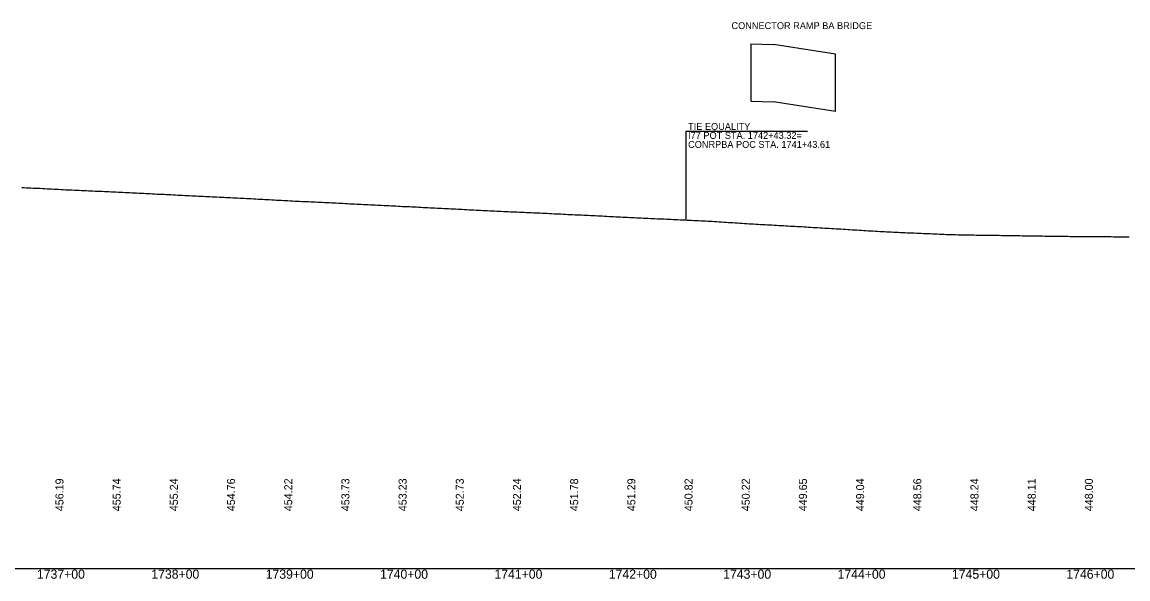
# Model space of a CAD drawing. Extents: x 2017200 to 2047700, y 854850 to 893350.
# Drawn here: x 2028663 to 2029630, y 859091 to 859577 of the extents above; entities that cross this region are included whole.
import ezdxf

# ---------------------------------------------------------------- set-up
doc = ezdxf.new("R2010")
doc.units = 0
for name, color, linetype in [('RD_DDB_Profile_EX', 7, 'Continuous'), ('RD_DDB_Profile_Lbl', 7, 'Continuous'), ('RD_DDB_StaTX', 7, 'Continuous'), ('RD_DDB_StripGrade', 7, 'Continuous'), ('RD_GPK_Profile_Cell', 7, 'Continuous'), ('RD_PD_Bridge', 7, 'Continuous')]:
    doc.layers.add(name, color=color, linetype=linetype)

msp = doc.modelspace()

# ---------------------------------------------------------------- linework, layer by layer
at = {"layer": 'RD_DDB_Profile_EX'}
msp.add_lwpolyline([(2028662.6, 859432.91), (2028664.6, 859432.78), (2028666.6, 859432.66), (2028668.6, 859432.57), (2028670.62, 859432.49), (2028672.62, 859432.35), (2028674.62, 859432.25), (2028676.62, 859432.17), (2028678.63, 859432.1), (2028680.65, 859431.96), (2028682.65, 859431.86), (2028684.65, 859431.74), (2028686.65, 859431.67), (2028688.65, 859431.57), (2028690.68, 859431.45), (2028692.68, 859431.36), (2028694.68, 859431.31), (2028696.68, 859431.16), (2028698.68, 859431.03), (2028700.71, 859430.92), (2028702.71, 859430.86), (2028704.71, 859430.74), (2028706.71, 859430.64), (2028708.71, 859430.57), (2028710.74, 859430.46), (2028712.74, 859430.35), (2028714.74, 859430.26), (2028716.74, 859430.18), (2028718.74, 859430.09), (2028720.76, 859430), (2028722.76, 859429.89), (2028724.76, 859429.8), (2028726.76, 859429.73), (2028728.76, 859429.63), (2028730.79, 859429.54), (2028732.79, 859429.47), (2028734.79, 859429.41), (2028736.79, 859429.28), (2028738.79, 859429.19), (2028740.82, 859429.15), (2028742.82, 859429.03), (2028744.82, 859428.91), (2028746.82, 859428.82), (2028748.82, 859428.78), (2028750.85, 859428.62), (2028752.85, 859428.54), (2028754.85, 859428.43), (2028756.85, 859428.38), (2028758.85, 859428.24), (2028760.88, 859428.14), (2028762.88, 859428.11), (2028764.88, 859427.94), (2028766.88, 859427.81), (2028768.88, 859427.73), (2028770.9, 859427.67), (2028772.9, 859427.52), (2028774.9, 859427.43), (2028776.9, 859427.34), (2028778.9, 859427.25), (2028780.93, 859427.13), (2028782.93, 859427.03), (2028784.93, 859426.92), (2028786.93, 859426.85), (2028788.93, 859426.73), (2028790.96, 859426.62), (2028792.96, 859426.56), (2028794.96, 859426.48), (2028796.96, 859426.34), (2028798.96, 859426.23), (2028800.99, 859426.17), (2028802.99, 859426.05), (2028804.99, 859425.93), (2028806.99, 859425.85), (2028808.99, 859425.76), (2028811.02, 859425.67), (2028813.02, 859425.55), (2028815.02, 859425.46), (2028817.02, 859425.38), (2028819.02, 859425.29), (2028821.04, 859425.18), (2028823.04, 859425.06), (2028825.04, 859424.99), (2028827.05, 859424.89), (2028829.05, 859424.78), (2028831.07, 859424.66), (2028833.07, 859424.64), (2028835.07, 859424.49), (2028837.07, 859424.37), (2028839.07, 859424.27), (2028841.1, 859424.22), (2028843.1, 859424.1), (2028845.1, 859423.98), (2028847.1, 859423.88), (2028849.1, 859423.82), (2028851.13, 859423.71), (2028853.13, 859423.58), (2028855.13, 859423.48), (2028857.13, 859423.43), (2028859.13, 859423.3), (2028861.16, 859423.17), (2028863.16, 859423.07), (2028865.16, 859422.99), (2028867.16, 859422.89), (2028869.16, 859422.75), (2028871.18, 859422.66), (2028873.18, 859422.58), (2028875.18, 859422.44), (2028877.19, 859422.31), (2028879.19, 859422.22), (2028881.21, 859422.12), (2028883.21, 859421.95), (2028885.21, 859421.87), (2028887.21, 859421.78), (2028889.22, 859421.68), (2028891.24, 859421.52), (2028893.24, 859421.44), (2028895.24, 859421.37), (2028897.24, 859421.22), (2028899.24, 859421.12), (2028901.27, 859421.02), (2028903.27, 859420.94), (2028905.27, 859420.82), (2028907.27, 859420.73), (2028909.27, 859420.64), (2028911.3, 859420.53), (2028913.3, 859420.47), (2028915.3, 859420.37), (2028917.3, 859420.27), (2028919.3, 859420.17), (2028921.33, 859420.11), (2028923.33, 859420), (2028925.33, 859419.9), (2028927.33, 859419.82), (2028929.33, 859419.74), (2028931.35, 859419.61), (2028933.35, 859419.53), (2028935.35, 859419.46), (2028937.35, 859419.29), (2028939.36, 859419.19), (2028941.38, 859419.08), (2028943.38, 859419.01), (2028945.38, 859418.92), (2028947.38, 859418.77), (2028949.38, 859418.69), (2028951.41, 859418.61), (2028953.41, 859418.51), (2028955.41, 859418.37), (2028957.41, 859418.29), (2028959.41, 859418.21), (2028961.44, 859418.07), (2028963.44, 859417.97), (2028965.44, 859417.88), (2028967.44, 859417.78), (2028969.44, 859417.71), (2028971.46, 859417.58), (2028973.46, 859417.48), (2028975.46, 859417.39), (2028977.47, 859417.29), (2028979.47, 859417.18), (2028981.49, 859417.08), (2028983.49, 859416.98), (2028985.49, 859416.88), (2028987.49, 859416.76), (2028989.49, 859416.66), (2028991.52, 859416.58), (2028993.52, 859416.49), (2028995.52, 859416.35), (2028997.52, 859416.26), (2028999.52, 859416.19), (2029001.55, 859416.08), (2029003.55, 859415.97), (2029005.55, 859415.88), (2029007.55, 859415.79), (2029009.55, 859415.67), (2029011.58, 859415.53), (2029013.58, 859415.47), (2029015.58, 859415.4), (2029017.58, 859415.27), (2029019.58, 859415.17), (2029021.61, 859415.1), (2029023.61, 859415.01), (2029025.61, 859414.88), (2029027.61, 859414.78), (2029029.61, 859414.68), (2029031.63, 859414.58), (2029033.63, 859414.46), (2029035.63, 859414.38), (2029037.64, 859414.29), (2029039.64, 859414.17), (2029041.66, 859414.06), (2029043.66, 859413.99), (2029045.66, 859413.89), (2029047.66, 859413.75), (2029049.67, 859413.65), (2029051.69, 859413.57), (2029053.69, 859413.44), (2029055.69, 859413.32), (2029057.69, 859413.23), (2029059.69, 859413.15), (2029061.72, 859413.02), (2029063.72, 859412.92), (2029065.72, 859412.85), (2029067.72, 859412.76), (2029069.72, 859412.63), (2029071.75, 859412.55), (2029073.75, 859412.46), (2029075.75, 859412.33), (2029077.75, 859412.27), (2029079.75, 859412.21), (2029081.78, 859412.08), (2029083.78, 859411.98), (2029085.78, 859411.89), (2029087.78, 859411.83), (2029089.78, 859411.69), (2029091.8, 859411.61), (2029093.8, 859411.53), (2029095.81, 859411.42), (2029097.81, 859411.31), (2029099.81, 859411.22), (2029101.83, 859411.15), (2029103.83, 859411.04), (2029105.83, 859410.95), (2029107.83, 859410.93), (2029109.84, 859410.79), (2029111.86, 859410.69), (2029113.86, 859410.62), (2029115.86, 859410.54), (2029117.86, 859410.42), (2029119.86, 859410.33), (2029121.89, 859410.33), (2029123.89, 859410.13), (2029125.89, 859410.04), (2029127.89, 859409.95), (2029129.89, 859409.87), (2029131.92, 859409.75), (2029133.92, 859409.68), (2029135.92, 859409.59), (2029137.92, 859409.5), (2029139.92, 859409.37), (2029141.95, 859409.28), (2029143.95, 859409.22), (2029145.95, 859409.08), (2029147.95, 859408.96), (2029149.95, 859408.89), (2029151.97, 859408.82), (2029153.97, 859408.68), (2029155.97, 859408.59), (2029157.97, 859408.52), (2029159.98, 859408.4), (2029162, 859408.3), (2029164, 859408.23), (2029166, 859408.14), (2029168, 859408.01), (2029170, 859407.93), (2029172.03, 859407.84), (2029174.03, 859407.73), (2029176.03, 859407.6), (2029178.03, 859407.52), (2029180.03, 859407.44), (2029182.06, 859407.31), (2029184.06, 859407.21), (2029186.06, 859407.13), (2029188.06, 859407.04), (2029190.06, 859406.92), (2029192.08, 859406.81), (2029194.08, 859406.75), (2029196.08, 859406.61), (2029198.09, 859406.53), (2029200.09, 859406.45), (2029202.11, 859406.3), (2029204.11, 859406.21), (2029206.11, 859406.13), (2029208.11, 859406.02), (2029210.11, 859405.92), (2029212.14, 859405.85), (2029214.14, 859405.76), (2029216.14, 859405.64), (2029218.14, 859405.57), (2029220.14, 859405.5), (2029222.17, 859405.39), (2029224.17, 859405.3), (2029226.17, 859405.23), (2029228.17, 859405.15), (2029230.17, 859405.03), (2029232.2, 859404.94), (2029234.2, 859404.89), (2029236.2, 859404.78), (2029238.2, 859404.69), (2029240.2, 859404.62), (2029242.23, 859404.48), (2029244.23, 859404.38), (2029246.23, 859404.34), (2029248.23, 859404.2), (2029250.23, 859404.11), (2029252.25, 859404.01), (2029254.25, 859403.86), (2029256.25, 859403.77), (2029258.25, 859403.68), (2029260.26, 859403.56), (2029262.28, 859403.43), (2029264.28, 859403.32), (2029266.28, 859403.26), (2029268.28, 859403.08), (2029270.28, 859402.97), (2029272.31, 859402.86), (2029274.31, 859402.71), (2029276.31, 859402.61), (2029278.31, 859402.5), (2029280.31, 859402.31), (2029282.34, 859402.21), (2029284.34, 859402.12), (2029286.34, 859401.95), (2029288.34, 859401.83), (2029290.34, 859401.72), (2029292.36, 859401.56), (2029294.36, 859401.43), (2029296.36, 859401.32), (2029298.36, 859401.19), (2029300.37, 859401.06), (2029302.39, 859400.95), (2029304.39, 859400.84), (2029306.39, 859400.7), (2029308.39, 859400.57), (2029310.39, 859400.5), (2029312.42, 859400.36), (2029314.42, 859400.24), (2029316.42, 859400.12), (2029318.42, 859400.07), (2029320.42, 859399.91), (2029322.45, 859399.81), (2029324.45, 859399.72), (2029326.45, 859399.61), (2029328.45, 859399.49), (2029330.45, 859399.4), (2029332.48, 859399.28), (2029334.48, 859399.17), (2029336.48, 859399.05), (2029338.48, 859398.96), (2029340.48, 859398.83), (2029342.5, 859398.71), (2029344.5, 859398.6), (2029346.5, 859398.48), (2029348.5, 859398.34), (2029350.5, 859398.22), (2029352.53, 859398.1), (2029354.53, 859397.94), (2029356.53, 859397.86), (2029358.53, 859397.75), (2029360.53, 859397.61), (2029362.56, 859397.52), (2029364.56, 859397.41), (2029366.56, 859397.3), (2029368.56, 859397.15), (2029370.56, 859397.07), (2029372.59, 859396.95), (2029374.59, 859396.82), (2029376.59, 859396.71), (2029378.59, 859396.57), (2029380.59, 859396.47), (2029382.62, 859396.35), (2029384.62, 859396.2), (2029386.62, 859396.09), (2029388.62, 859395.97), (2029390.62, 859395.82), (2029392.67, 859395.69), (2029394.67, 859395.55), (2029396.68, 859395.43), (2029398.68, 859395.3), (2029400.68, 859395.18), (2029402.67, 859395.07), (2029404.67, 859394.95), (2029406.67, 859394.85), (2029408.67, 859394.74), (2029410.67, 859394.64), (2029412.7, 859394.5), (2029414.7, 859394.39), (2029416.7, 859394.31), (2029418.7, 859394.22), (2029420.74, 859394.1), (2029422.73, 859393.99), (2029424.73, 859393.92), (2029426.73, 859393.81), (2029428.73, 859393.72), (2029430.73, 859393.62), (2029432.75, 859393.53), (2029434.75, 859393.47), (2029436.75, 859393.34), (2029438.75, 859393.25), (2029440.75, 859393.16), (2029442.81, 859393.1), (2029444.81, 859393.03), (2029446.82, 859392.92), (2029448.82, 859392.82), (2029450.78, 859392.77), (2029452.85, 859392.65), (2029454.85, 859392.57), (2029456.86, 859392.51), (2029458.81, 859392.41), (2029460.86, 859392.27), (2029462.84, 859392.22), (2029464.84, 859392.15), (2029466.84, 859392.05), (2029468.84, 859391.95), (2029470.84, 859391.88), (2029472.91, 859391.82), (2029474.91, 859391.72), (2029476.91, 859391.67), (2029478.92, 859391.65), (2029480.92, 859391.56), (2029482.89, 859391.51), (2029484.89, 859391.46), (2029486.9, 859391.46), (2029488.9, 859391.39), (2029490.9, 859391.37), (2029492.92, 859391.39), (2029494.92, 859391.39), (2029496.92, 859391.24), (2029498.92, 859391.2), (2029500.92, 859391.18), (2029502.95, 859391.15), (2029504.95, 859391.17), (2029506.95, 859391.16), (2029508.95, 859391.12), (2029510.99, 859391.11), (2029513.02, 859391.11), (2029515.02, 859391.09), (2029517.02, 859391.06), (2029519.02, 859391.02), (2029521.02, 859391), (2029523.05, 859390.98), (2029525.05, 859390.94), (2029527.05, 859390.91), (2029529.05, 859390.87), (2029531.05, 859390.83), (2029533.08, 859390.79), (2029535.08, 859390.77), (2029537.09, 859390.71), (2029539.09, 859390.65), (2029541.09, 859390.64), (2029543.12, 859390.63), (2029545.12, 859390.57), (2029547.12, 859390.55), (2029549.12, 859390.55), (2029551.12, 859390.54), (2029553.09, 859390.47), (2029555.09, 859390.46), (2029557.09, 859390.43), (2029559.09, 859390.39), (2029561.09, 859390.34), (2029563.12, 859390.32), (2029565.12, 859390.33), (2029567.12, 859390.3), (2029569.12, 859390.25), (2029571.16, 859390.22), (2029573.18, 859390.24), (2029575.18, 859390.2), (2029577.18, 859390.16), (2029579.18, 859390.13), (2029581.18, 859390.13), (2029583.2, 859390.1), (2029585.2, 859390.05), (2029587.2, 859390.05), (2029587.89, 859390.05), (2029589.18, 859390.06), (2029591.14, 859390.03), (2029593.14, 859390.01), (2029594.66, 859390), (2029595.12, 859390), (2029597.1, 859390.02), (2029599.07, 859390), (2029601.05, 859389.98), (2029601.43, 859389.98), (2029603.05, 859390), (2029604.82, 859390.02), (2029607.01, 859389.97), (2029608.2, 859389.95), (2029608.99, 859389.93), (2029610.96, 859389.94), (2029612.97, 859389.93), (2029614.97, 859389.9), (2029616.92, 859389.85), (2029618.9, 859389.82), (2029620.87, 859389.86), (2029621.74, 859389.82), (2029622.88, 859389.77), (2029624.85, 859389.74), (2029626.83, 859389.71), (2029628.81, 859389.7), (2029630.78, 859389.63)], dxfattribs=at)
at = {"layer": 'RD_DDB_Profile_Lbl'}
msp.add_lwpolyline([(2029243.32, 859404.42), (2029243.32, 859482.11), (2029349.48, 859482.11)], dxfattribs=at)
at = {"layer": 'RD_GPK_Profile_Cell'}
msp.add_line((2020500, 859100), (2047700, 859100), dxfattribs=at)
at = {"layer": 'RD_PD_Bridge'}
for p, q in [((2029299.86, 859558.35), (2029319.86, 859557.75)), ((2029299.86, 859558.35), (2029299.86, 859508.35)), ((2029374.04, 859549.35), (2029319.86, 859557.75)), ((2029374.04, 859499.35), (2029374.04, 859549.35)), ((2029299.86, 859508.35), (2029319.86, 859507.75)), ((2029374.04, 859499.35), (2029319.86, 859507.75))]:
    msp.add_line(p, q, dxfattribs=at)

# ---------------------------------------------------------------- texts
at = {"layer": 'RD_DDB_Profile_Lbl'}
for s, p in [('TIE EQUALITY', (2029245.11, 859483.17)), ('I77 POT STA. 1742+43.32=', (2029245.11, 859475.3)), ('CONRPBA POC STA. 1741+43.61', (2029245.11, 859467.43))]:
    msp.add_text(s, height=6, rotation=0.00154, dxfattribs=at).set_placement(p)
at = {"layer": 'RD_DDB_StaTX'}
for s, p in [('1737+00', (2028675.8, 859091)), ('1738+00', (2028775.8, 859091)), ('1739+00', (2028875.8, 859091)), ('1740+00', (2028975.8, 859091)), ('1741+00', (2029075.8, 859091)), ('1742+00', (2029175.8, 859091)), ('1743+00', (2029275.8, 859091)), ('1744+00', (2029375.8, 859091)), ('1745+00', (2029475.8, 859091)), ('1746+00', (2029575.8, 859091))]:
    msp.add_text(s, height=8, dxfattribs=at).set_placement(p)
at = {"layer": 'RD_DDB_StripGrade'}
for s, p in [('456.19', (2028699, 859150)), ('455.74', (2028749, 859150)), ('455.24', (2028799, 859150)), ('454.76', (2028849, 859150)), ('454.22', (2028899, 859150)), ('453.73', (2028949, 859150)), ('453.23', (2028999, 859150)), ('452.73', (2029049, 859150)), ('452.24', (2029099, 859150)), ('451.78', (2029149, 859150)), ('451.29', (2029199, 859150)), ('450.82', (2029249, 859150)), ('450.22', (2029299, 859150)), ('449.65', (2029349, 859150)), ('449.04', (2029399, 859150)), ('448.56', (2029449, 859150)), ('448.24', (2029499, 859150)), ('448.11', (2029549, 859150)), ('448.00', (2029599, 859150))]:
    msp.add_text(s, height=7, rotation=90, dxfattribs=at).set_placement(p)
at = {"layer": 'RD_PD_Bridge'}
msp.add_text('CONNECTOR RAMP BA BRIDGE', height=6, rotation=0.00154, dxfattribs=at).set_placement((2029283.04, 859571.2))

doc.saveas('drawing.dxf')
